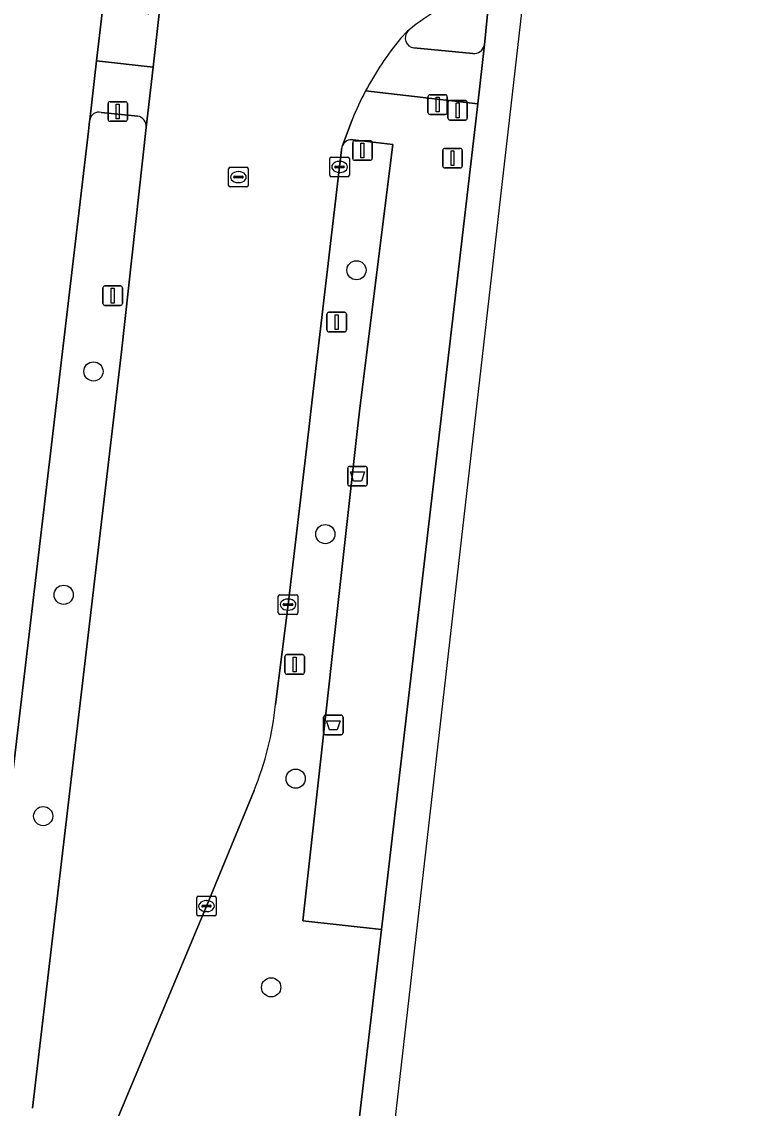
# Model space of a CAD drawing. Extents: x 160856 to 161310, y 384024 to 384878.
# Drawn here: x 161273.4 to 161310.2, y 384605.6 to 384661 of the extents above; entities that cross this region are included whole.
import ezdxf

# ---------------------------------------------------------------- set-up
doc = ezdxf.new("R2010")
doc.units = 0
for name, color, linetype in [('IMGEO_Afvalbak', 7, 'Continuous'), ('IMGEO_Berm_groen', 7, 'Continuous'), ('IMGEO_Boom', 7, 'Continuous'), ('IMGEO_Fietspad_gesloten', 7, 'Continuous'), ('IMGEO_Kolk', 7, 'Continuous'), ('IMGEO_Lichtmast', 7, 'Continuous'), ('IMGEO_OVBaan_gesloten', 7, 'Continuous'), ('IMGEO_Rijbaan_lokaal_gesloten', 7, 'Continuous'), ('IMGEO_Rioolput', 7, 'Continuous'), ('IMGEO_Verkeersbordpaal', 7, 'Continuous'), ('IMGEO_Verkeerseiland_gesloten', 7, 'Continuous'), ('IMGEO_Verkeersregelinstallatiepaal', 7, 'Continuous'), ('IMGEO_Voetpad_gesloten', 7, 'Continuous'), ('IMGEO_Voetpad_open', 7, 'Continuous')]:
    doc.layers.add(name, color=color, linetype=linetype)

msp = doc.modelspace()

# ---------------------------------------------------------------- linework, layer by layer
at = {"layer": 'IMGEO_Afvalbak'}
for p, q in [((161289.997, 384637.458), (161289.997, 384638.258)), ((161289.997, 384638.258), (161289.997, 384637.458)), ((161290.097, 384638.358), (161290.887, 384638.358)), ((161290.887, 384638.358), (161290.097, 384638.358)), ((161290.987, 384638.258), (161290.987, 384637.458)), ((161290.987, 384637.458), (161290.987, 384638.258)), ((161290.887, 384637.358), (161290.097, 384637.358)), ((161290.097, 384637.358), (161290.887, 384637.358)), ((161288.867, 384625.675), (161289.657, 384625.675)), ((161289.657, 384625.675), (161288.867, 384625.675)), ((161288.767, 384624.775), (161288.767, 384625.575)), ((161288.767, 384625.575), (161288.767, 384624.775)), ((161289.757, 384625.575), (161289.757, 384624.775)), ((161289.757, 384624.775), (161289.757, 384625.575)), ((161289.657, 384624.675), (161288.867, 384624.675)), ((161288.867, 384624.675), (161289.657, 384624.675))]:
    msp.add_line(p, q, dxfattribs=at)
for points in [[(161290.14, 384638.072), (161290.844, 384638.072), (161290.695, 384637.602), (161290.289, 384637.602), (161290.14, 384638.072)], [(161288.91, 384625.389), (161289.614, 384625.389), (161289.465, 384624.919), (161289.059, 384624.919), (161288.91, 384625.389)]]:
    msp.add_lwpolyline(points, dxfattribs=at)
for centre, start, end in [((161290.097, 384638.258), 90, 180), ((161290.097, 384638.258), 90, 180), ((161290.887, 384638.258), 0, 90), ((161290.887, 384638.258), 360, 90), ((161290.097, 384637.458), 180, 270), ((161290.097, 384637.458), 180, 270), ((161290.887, 384637.458), 270, 0), ((161290.887, 384637.458), 270, 0), ((161288.867, 384625.575), 90, 180), ((161288.867, 384625.575), 90, 180), ((161289.657, 384625.575), 0, 90), ((161289.657, 384625.575), 360, 90), ((161288.867, 384624.775), 180, 270), ((161288.867, 384624.775), 180, 270), ((161289.657, 384624.775), 270, 0), ((161289.657, 384624.775), 270, 0)]:
    msp.add_arc(centre, 0.1, start, end, dxfattribs=at)
at = {"layer": 'IMGEO_Berm_groen'}
for points in [[(161279.284, 384656.217), (161277.421, 384656.405)], [(161276.84, 384656.028), (161276.831, 384655.949), (161276.778, 384655.441), (161272.75, 384621.314)], [(161278.452, 384644.199), (161279.718, 384655.641)], [(161275.145, 384473.806), (161291.719, 384614.739), (161287.707, 384615.189), (161290.494, 384640.292), (161290.624, 384641.466), (161292.291, 384654.767), (161290.265, 384655.001)], [(161289.682, 384654.551), (161289.675, 384654.501), (161289.579, 384653.623), (161288.182, 384641.755), (161288.04, 384640.55), (161286.953, 384631.31), (161286.307, 384626.221)], [(161273.915, 384605.633), (161278.452, 384644.199)], [(161285.217, 384621.838), (161282.793, 384615.938), (161274.898, 384597.109)]]:
    msp.add_lwpolyline(points, dxfattribs=at)
for centre, radius, start, end in [((161277.315, 384655.933), 0.484, 77.3167, 168.6409), ((161279.168, 384655.678), 0.551, 356.1251, 77.8689), ((161290.184, 384654.503), 0.504, 80.7404, 154.1747), ((161290.168, 384654.508), 0.488, 153.8576, 174.9568), ((161271.17, 384627.658), 15.205, 337.4935, 354.5755)]:
    msp.add_arc(centre, radius, start, end, dxfattribs=at)
at = {"layer": 'IMGEO_Boom'}
for centre in [(161290.442, 384648.355), (161277.026, 384643.198), (161288.852, 384634.905), (161275.507, 384631.813), (161287.34, 384622.436), (161274.464, 384620.525), (161286.091, 384611.797)]:
    msp.add_circle(centre, 0.489, dxfattribs=at)
at = {"layer": 'IMGEO_Fietspad_gesloten'}
for points in [[(161293.047, 384660.536), (161292.687, 384660.169)], [(161290.907, 384657.499), (161296.625, 384656.843), (161296.97, 384659.856)], [(161296.372, 384659.401), (161293.367, 384659.696)]]:
    msp.add_lwpolyline(points, dxfattribs=at)
for centre, radius, start, end in [((161293.442, 384660.205), 0.515, 140.0516, 261.6573), ((161305.69, 384649.572), 16.775, 140.8212, 151.7986), ((161296.422, 384659.955), 0.556, 264.7962, 349.7366)]:
    msp.add_arc(centre, radius, start, end, dxfattribs=at)
at = {"layer": 'IMGEO_Kolk'}
for p, q in [((161289.078, 384653.197), (161289.078, 384654.049)), ((161289.153, 384654.123), (161290.005, 384654.123)), ((161289.566, 384653.903), (161289.591, 384653.903)), ((161290.079, 384654.049), (161290.079, 384653.197)), ((161289.337, 384653.617), (161289.337, 384653.629)), ((161289.775, 384653.58), (161289.377, 384653.58)), ((161289.38, 384653.666), (161289.778, 384653.666)), ((161289.589, 384653.343), (161289.564, 384653.343)), ((161289.821, 384653.629), (161289.821, 384653.617)), ((161290.005, 384653.123), (161289.153, 384653.123)), ((161286.452, 384630.884), (161286.452, 384631.736)), ((161286.527, 384631.81), (161287.379, 384631.81)), ((161287.453, 384631.736), (161287.453, 384630.884)), ((161286.711, 384631.304), (161286.711, 384631.316)), ((161287.149, 384631.267), (161286.751, 384631.267)), ((161286.754, 384631.353), (161287.152, 384631.353)), ((161286.94, 384631.59), (161286.965, 384631.59)), ((161287.195, 384631.316), (161287.195, 384631.304)), ((161287.379, 384630.81), (161286.527, 384630.81)), ((161286.963, 384631.03), (161286.938, 384631.03)), ((161282.292, 384615.512), (161282.292, 384616.364)), ((161282.367, 384616.438), (161283.219, 384616.438)), ((161283.293, 384616.364), (161283.293, 384615.512)), ((161282.551, 384615.932), (161282.551, 384615.944)), ((161282.989, 384615.895), (161282.591, 384615.895)), ((161282.594, 384615.981), (161282.992, 384615.981)), ((161282.78, 384616.218), (161282.805, 384616.218)), ((161283.035, 384615.944), (161283.035, 384615.932)), ((161283.219, 384615.438), (161282.367, 384615.438)), ((161282.803, 384615.658), (161282.778, 384615.658))]:
    msp.add_line(p, q, dxfattribs=at)
for points in [[(161289.078, 384653.197), (161289.078, 384654.049)], [(161289.153, 384654.123), (161290.005, 384654.123)], [(161290.079, 384654.049), (161290.079, 384653.197)], [(161290.005, 384653.123), (161289.153, 384653.123)], [(161286.452, 384630.884), (161286.452, 384631.736)], [(161286.527, 384631.81), (161287.379, 384631.81)], [(161287.453, 384631.736), (161287.453, 384630.884)], [(161287.379, 384630.81), (161286.527, 384630.81)], [(161282.292, 384615.512), (161282.292, 384616.364)], [(161282.367, 384616.438), (161283.219, 384616.438)], [(161283.293, 384616.364), (161283.293, 384615.512)], [(161283.219, 384615.438), (161282.367, 384615.438)]]:
    msp.add_lwpolyline(points, dxfattribs=at)
for centre, radius, start, end in [((161289.155, 384654.047), 0.0765, 91.552, 178.448), ((161289.155, 384654.047), 0.0765, 91.552, 178.448), ((161290.003, 384654.047), 0.0765, 1.552, 88.448), ((161290.003, 384654.047), 0.0765, 1.552, 88.448), ((161289.377, 384653.626), 0.0403, 85.8775, 175.7526), ((161289.374, 384653.616), 0.0366, 178.938, 274.7102), ((161289.778, 384653.623), 0.043, 264.8664, 352.4533), ((161289.782, 384653.628), 0.0386, 1.7309, 96.639), ((161289.155, 384653.199), 0.0765, 181.552, 268.448), ((161289.155, 384653.199), 0.0765, 181.552, 268.448), ((161290.003, 384653.199), 0.0765, 271.552, 358.448), ((161290.003, 384653.199), 0.0765, 271.552, 358.448), ((161286.529, 384631.734), 0.0765, 91.552, 178.448), ((161286.529, 384631.734), 0.0765, 91.552, 178.448), ((161287.377, 384631.734), 0.0765, 1.552, 88.448), ((161287.377, 384631.734), 0.0765, 1.552, 88.448), ((161286.751, 384631.313), 0.0403, 85.8775, 175.7526), ((161286.748, 384631.303), 0.0366, 178.938, 274.7102), ((161287.152, 384631.31), 0.043, 264.8664, 352.4533), ((161287.156, 384631.315), 0.0386, 1.7309, 96.639), ((161286.529, 384630.886), 0.0765, 181.552, 268.448), ((161286.529, 384630.886), 0.0765, 181.552, 268.448), ((161287.377, 384630.886), 0.0765, 271.552, 358.448), ((161287.377, 384630.886), 0.0765, 271.552, 358.448), ((161282.369, 384616.362), 0.0765, 91.552, 178.448), ((161282.369, 384616.362), 0.0765, 91.552, 178.448), ((161283.217, 384616.362), 0.0765, 1.552, 88.448), ((161283.217, 384616.362), 0.0765, 1.552, 88.448), ((161282.591, 384615.941), 0.0403, 85.8775, 175.7526), ((161282.588, 384615.931), 0.0366, 178.938, 274.7102), ((161282.992, 384615.938), 0.043, 264.8664, 352.4533), ((161282.996, 384615.943), 0.0386, 1.7309, 96.639), ((161282.369, 384615.514), 0.0765, 181.552, 268.448), ((161282.369, 384615.514), 0.0765, 181.552, 268.448), ((161283.217, 384615.514), 0.0765, 271.552, 358.448), ((161283.217, 384615.514), 0.0765, 271.552, 358.448)]:
    msp.add_arc(centre, radius, start, end, dxfattribs=at)
for centre, major_axis, ratio, start_param, end_param in [((161289.565, 384653.623), (-0.387, 0.002), 0.722429, 4.712389, 7.853982), ((161289.59, 384653.623), (-0.39, 0.002), 0.717154, 1.570796, 4.712389), ((161286.939, 384631.31), (-0.387, 0.002), 0.722429, 4.712389, 7.853982), ((161286.964, 384631.31), (-0.39, 0.002), 0.717154, 1.570796, 4.712389), ((161282.779, 384615.938), (-0.387, 0.002), 0.722429, 4.712389, 7.853982), ((161282.804, 384615.938), (-0.39, 0.002), 0.717154, 1.570796, 4.712389)]:
    msp.add_ellipse(centre, major_axis=major_axis, ratio=ratio, start_param=start_param, end_param=end_param, dxfattribs=at)
at = {"layer": 'IMGEO_Lichtmast'}
for p, q in [((161277.772, 384656.049), (161277.772, 384656.849)), ((161277.772, 384656.849), (161277.772, 384656.049)), ((161277.872, 384656.949), (161278.662, 384656.949)), ((161278.662, 384656.949), (161277.872, 384656.949)), ((161278.762, 384656.849), (161278.762, 384656.049)), ((161278.762, 384656.049), (161278.762, 384656.849)), ((161278.662, 384655.949), (161277.872, 384655.949)), ((161277.872, 384655.949), (161278.662, 384655.949)), ((161286.795, 384627.859), (161286.795, 384628.659)), ((161286.795, 384628.659), (161286.795, 384627.859)), ((161286.895, 384628.759), (161287.685, 384628.759)), ((161287.685, 384628.759), (161286.895, 384628.759)), ((161287.785, 384628.659), (161287.785, 384627.859)), ((161287.785, 384627.859), (161287.785, 384628.659)), ((161287.685, 384627.759), (161286.895, 384627.759)), ((161286.895, 384627.759), (161287.685, 384627.759))]:
    msp.add_line(p, q, dxfattribs=at)
for points in [[(161278.192, 384656.824), (161278.342, 384656.824), (161278.342, 384656.074), (161278.192, 384656.074), (161278.192, 384656.824)], [(161287.215, 384628.634), (161287.365, 384628.634), (161287.365, 384627.884), (161287.215, 384627.884), (161287.215, 384628.634)]]:
    msp.add_lwpolyline(points, dxfattribs=at)
for centre, start, end in [((161277.872, 384656.849), 90, 180), ((161277.872, 384656.849), 90, 180), ((161278.662, 384656.849), 0, 90), ((161278.662, 384656.849), 360, 90), ((161277.872, 384656.049), 180, 270), ((161277.872, 384656.049), 180, 270), ((161278.662, 384656.049), 270, 0), ((161278.662, 384656.049), 270, 0), ((161286.895, 384628.659), 90, 180), ((161286.895, 384628.659), 90, 180), ((161287.685, 384628.659), 0, 90), ((161287.685, 384628.659), 360, 90), ((161286.895, 384627.859), 180, 270), ((161286.895, 384627.859), 180, 270), ((161287.685, 384627.859), 270, 0), ((161287.685, 384627.859), 270, 0)]:
    msp.add_arc(centre, 0.1, start, end, dxfattribs=at)
at = {"layer": 'IMGEO_OVBaan_gesloten'}
for points in [[(161244.663, 384173.474), (161254.709, 384278.75), (161256.675, 384295.749), (161288.788, 384573.374), (161299.466, 384666.717), (161307.924, 384740.658), (161309.046, 384772.256), (161310.221, 384805.365), (161305.427, 384848.093), (161301.785, 384848.147), (161302.348, 384842.763), (161302.476, 384841.51), (161302.878, 384837.781), (161303.219, 384834.643)], [(161305.309, 384732.227), (161304.988, 384729.263), (161299.592, 384682.588), (161299.222, 384679.682), (161298.88, 384676.443), (161298.559, 384673.732), (161297.95, 384668.378), (161297.894, 384667.981), (161297.179, 384661.946), (161296.97, 384659.856), (161296.625, 384656.843), (161291.719, 384614.739), (161275.145, 384473.806), (161267.816, 384410.795), (161258.549, 384330.534)]]:
    msp.add_lwpolyline(points, dxfattribs=at)
at = {"layer": 'IMGEO_Rijbaan_lokaal_gesloten'}
for points in [[(161272.75, 384621.314), (161276.778, 384655.441), (161276.831, 384655.949), (161276.84, 384656.028), (161277.189, 384659.033), (161277.558, 384662.212), (161277.881, 384664.847)], [(161280.435, 384661.885), (161280.07, 384658.707), (161279.718, 384655.641), (161278.452, 384644.199), (161273.915, 384605.633)], [(161292.687, 384660.169), (161293.047, 384660.536), (161293.109, 384660.599)], [(161289.73, 384654.723), (161290.217, 384656.03)], [(161286.307, 384626.221), (161286.953, 384631.31), (161288.04, 384640.55), (161288.182, 384641.755), (161289.579, 384653.623), (161289.675, 384654.501), (161289.682, 384654.551)], [(161274.898, 384597.109), (161282.793, 384615.938), (161285.217, 384621.838)]]:
    msp.add_lwpolyline(points, dxfattribs=at)
for centre, radius, start, end in [((161299.875, 384652.341), 10.676, 108.5375, 129.3291), ((161305.69, 384649.572), 16.775, 140.8212, 151.7986), ((161305.524, 384649.737), 16.551, 152.0298, 157.6506), ((161290.168, 384654.508), 0.488, 153.8576, 174.9568), ((161271.17, 384627.658), 15.205, 337.4935, 354.5755)]:
    msp.add_arc(centre, radius, start, end, dxfattribs=at)
at = {"layer": 'IMGEO_Rioolput'}
for p, q in [((161283.92, 384652.678), (161283.92, 384653.53)), ((161283.995, 384653.604), (161284.847, 384653.604)), ((161284.408, 384653.384), (161284.433, 384653.384)), ((161284.921, 384653.53), (161284.921, 384652.678)), ((161284.179, 384653.098), (161284.179, 384653.11)), ((161284.617, 384653.061), (161284.219, 384653.061)), ((161284.222, 384653.147), (161284.62, 384653.147)), ((161284.431, 384652.824), (161284.406, 384652.824)), ((161284.663, 384653.11), (161284.663, 384653.098)), ((161284.847, 384652.604), (161283.995, 384652.604))]:
    msp.add_line(p, q, dxfattribs=at)
for points in [[(161283.92, 384652.678), (161283.92, 384653.53)], [(161283.995, 384653.604), (161284.847, 384653.604)], [(161284.921, 384653.53), (161284.921, 384652.678)], [(161284.847, 384652.604), (161283.995, 384652.604)]]:
    msp.add_lwpolyline(points, dxfattribs=at)
for centre, radius, start, end in [((161283.997, 384653.528), 0.0765, 91.552, 178.448), ((161283.997, 384653.528), 0.0765, 91.552, 178.448), ((161284.845, 384653.528), 0.0765, 1.552, 88.448), ((161284.845, 384653.528), 0.0765, 1.552, 88.448), ((161284.219, 384653.107), 0.0403, 85.8775, 175.7526), ((161284.216, 384653.097), 0.0366, 178.938, 274.7102), ((161284.62, 384653.104), 0.043, 264.8664, 352.4533), ((161284.624, 384653.109), 0.0386, 1.7309, 96.639), ((161283.997, 384652.68), 0.0765, 181.552, 268.448), ((161283.997, 384652.68), 0.0765, 181.552, 268.448), ((161284.845, 384652.68), 0.0765, 271.552, 358.448), ((161284.845, 384652.68), 0.0765, 271.552, 358.448)]:
    msp.add_arc(centre, radius, start, end, dxfattribs=at)
for centre, major_axis, ratio, start_param, end_param in [((161284.407, 384653.104), (-0.387, 0.002), 0.722429, 4.712389, 7.853982), ((161284.432, 384653.104), (-0.39, 0.002), 0.717154, 1.570796, 4.712389)]:
    msp.add_ellipse(centre, major_axis=major_axis, ratio=ratio, start_param=start_param, end_param=end_param, dxfattribs=at)
at = {"layer": 'IMGEO_Verkeersbordpaal'}
for p, q in [((161277.513, 384646.66), (161277.513, 384647.46)), ((161277.513, 384647.46), (161277.513, 384646.66)), ((161277.613, 384647.56), (161278.403, 384647.56)), ((161278.403, 384647.56), (161277.613, 384647.56)), ((161278.503, 384647.46), (161278.503, 384646.66)), ((161278.503, 384646.66), (161278.503, 384647.46)), ((161278.403, 384646.56), (161277.613, 384646.56)), ((161277.613, 384646.56), (161278.403, 384646.56)), ((161289.038, 384646.211), (161289.828, 384646.211)), ((161289.828, 384646.211), (161289.038, 384646.211)), ((161288.938, 384645.311), (161288.938, 384646.111)), ((161288.938, 384646.111), (161288.938, 384645.311)), ((161289.928, 384646.111), (161289.928, 384645.311)), ((161289.928, 384645.311), (161289.928, 384646.111)), ((161289.828, 384645.211), (161289.038, 384645.211)), ((161289.038, 384645.211), (161289.828, 384645.211))]:
    msp.add_line(p, q, dxfattribs=at)
for points in [[(161277.933, 384647.435), (161278.083, 384647.435), (161278.083, 384646.685), (161277.933, 384646.685), (161277.933, 384647.435)], [(161289.358, 384646.086), (161289.508, 384646.086), (161289.508, 384645.336), (161289.358, 384645.336), (161289.358, 384646.086)]]:
    msp.add_lwpolyline(points, dxfattribs=at)
for centre, start, end in [((161277.613, 384647.46), 90, 180), ((161277.613, 384647.46), 90, 180), ((161278.403, 384647.46), 0, 90), ((161278.403, 384647.46), 360, 90), ((161277.613, 384646.66), 180, 270), ((161277.613, 384646.66), 180, 270), ((161278.403, 384646.66), 270, 0), ((161278.403, 384646.66), 270, 0), ((161289.038, 384646.111), 90, 180), ((161289.038, 384646.111), 90, 180), ((161289.828, 384646.111), 0, 90), ((161289.828, 384646.111), 360, 90), ((161289.038, 384645.311), 180, 270), ((161289.038, 384645.311), 180, 270), ((161289.828, 384645.311), 270, 0), ((161289.828, 384645.311), 270, 0)]:
    msp.add_arc(centre, 0.1, start, end, dxfattribs=at)
at = {"layer": 'IMGEO_Verkeerseiland_gesloten'}
for points in [[(161296.97, 384659.856), (161297.179, 384661.946)], [(161293.109, 384660.599), (161293.047, 384660.536)], [(161293.367, 384659.696), (161296.372, 384659.401)]]:
    msp.add_lwpolyline(points, dxfattribs=at)
for centre, radius, start, end in [((161299.875, 384652.341), 10.676, 108.5375, 129.3291), ((161293.442, 384660.205), 0.515, 140.0516, 261.6573), ((161296.422, 384659.955), 0.556, 264.7962, 349.7366)]:
    msp.add_arc(centre, radius, start, end, dxfattribs=at)
at = {"layer": 'IMGEO_Verkeersregelinstallatiepaal'}
for p, q in [((161294.184, 384657.3), (161294.974, 384657.3)), ((161294.974, 384657.3), (161294.184, 384657.3)), ((161294.084, 384656.4), (161294.084, 384657.2)), ((161294.084, 384657.2), (161294.084, 384656.4)), ((161295.074, 384657.2), (161295.074, 384656.4)), ((161295.074, 384656.4), (161295.074, 384657.2)), ((161295.106, 384656.108), (161295.106, 384656.908)), ((161295.106, 384656.908), (161295.106, 384656.108)), ((161295.206, 384657.008), (161295.996, 384657.008)), ((161295.996, 384657.008), (161295.206, 384657.008)), ((161296.096, 384656.908), (161296.096, 384656.108)), ((161296.096, 384656.108), (161296.096, 384656.908)), ((161294.974, 384656.3), (161294.184, 384656.3)), ((161294.184, 384656.3), (161294.974, 384656.3)), ((161295.996, 384656.008), (161295.206, 384656.008)), ((161295.206, 384656.008), (161295.996, 384656.008)), ((161290.252, 384654.06), (161290.252, 384654.86)), ((161290.252, 384654.86), (161290.252, 384654.06)), ((161290.352, 384654.96), (161291.142, 384654.96)), ((161291.142, 384654.96), (161290.352, 384654.96)), ((161291.242, 384654.86), (161291.242, 384654.06)), ((161291.242, 384654.06), (161291.242, 384654.86)), ((161294.846, 384653.669), (161294.846, 384654.469)), ((161294.846, 384654.469), (161294.846, 384653.669)), ((161294.946, 384654.569), (161295.736, 384654.569)), ((161295.736, 384654.569), (161294.946, 384654.569)), ((161295.836, 384654.469), (161295.836, 384653.669)), ((161295.836, 384653.669), (161295.836, 384654.469)), ((161291.142, 384653.96), (161290.352, 384653.96)), ((161290.352, 384653.96), (161291.142, 384653.96)), ((161295.736, 384653.569), (161294.946, 384653.569)), ((161294.946, 384653.569), (161295.736, 384653.569))]:
    msp.add_line(p, q, dxfattribs=at)
for points in [[(161294.504, 384657.175), (161294.654, 384657.175), (161294.654, 384656.425), (161294.504, 384656.425), (161294.504, 384657.175)], [(161295.526, 384656.883), (161295.676, 384656.883), (161295.676, 384656.133), (161295.526, 384656.133), (161295.526, 384656.883)], [(161290.672, 384654.835), (161290.822, 384654.835), (161290.822, 384654.085), (161290.672, 384654.085), (161290.672, 384654.835)], [(161295.266, 384654.444), (161295.416, 384654.444), (161295.416, 384653.694), (161295.266, 384653.694), (161295.266, 384654.444)]]:
    msp.add_lwpolyline(points, dxfattribs=at)
for centre, start, end in [((161294.184, 384657.2), 90, 180), ((161294.184, 384657.2), 90, 180), ((161294.974, 384657.2), 0, 90), ((161294.974, 384657.2), 360, 90), ((161295.206, 384656.908), 90, 180), ((161295.206, 384656.908), 90, 180), ((161295.996, 384656.908), 0, 90), ((161295.996, 384656.908), 360, 90), ((161294.184, 384656.4), 180, 270), ((161294.184, 384656.4), 180, 270), ((161294.974, 384656.4), 270, 0), ((161294.974, 384656.4), 270, 0), ((161295.206, 384656.108), 180, 270), ((161295.206, 384656.108), 180, 270), ((161295.996, 384656.108), 270, 0), ((161295.996, 384656.108), 270, 0), ((161290.352, 384654.86), 90, 180), ((161290.352, 384654.86), 90, 180), ((161291.142, 384654.86), 0, 90), ((161291.142, 384654.86), 360, 90), ((161294.946, 384654.469), 90, 180), ((161294.946, 384654.469), 90, 180), ((161295.736, 384654.469), 0, 90), ((161295.736, 384654.469), 360, 90), ((161290.352, 384654.06), 180, 270), ((161290.352, 384654.06), 180, 270), ((161291.142, 384654.06), 270, 0), ((161291.142, 384654.06), 270, 0), ((161294.946, 384653.669), 180, 270), ((161294.946, 384653.669), 180, 270), ((161295.736, 384653.669), 270, 0), ((161295.736, 384653.669), 270, 0)]:
    msp.add_arc(centre, 0.1, start, end, dxfattribs=at)
at = {"layer": 'IMGEO_Voetpad_gesloten'}
msp.add_lwpolyline([(161279.876, 384661.41), (161277.558, 384662.212), (161277.189, 384659.033), (161280.07, 384658.707), (161280.435, 384661.885)], dxfattribs=at)
at = {"layer": 'IMGEO_Voetpad_open'}
for points in [[(161280.07, 384658.707), (161277.189, 384659.033), (161276.84, 384656.028)], [(161279.718, 384655.641), (161280.07, 384658.707)], [(161296.625, 384656.843), (161290.907, 384657.499)], [(161290.265, 384655.001), (161292.291, 384654.767), (161290.624, 384641.466), (161290.494, 384640.292), (161287.707, 384615.189), (161291.719, 384614.739), (161296.625, 384656.843)], [(161277.421, 384656.405), (161279.284, 384656.217)], [(161290.217, 384656.03), (161289.73, 384654.723)]]:
    msp.add_lwpolyline(points, dxfattribs=at)
for centre, radius, start, end in [((161305.524, 384649.737), 16.551, 152.0298, 157.6506), ((161277.315, 384655.933), 0.484, 77.3167, 168.6409), ((161279.168, 384655.678), 0.551, 356.1251, 77.8689), ((161290.184, 384654.503), 0.504, 80.7404, 154.1747)]:
    msp.add_arc(centre, radius, start, end, dxfattribs=at)

doc.saveas('drawing.dxf')
